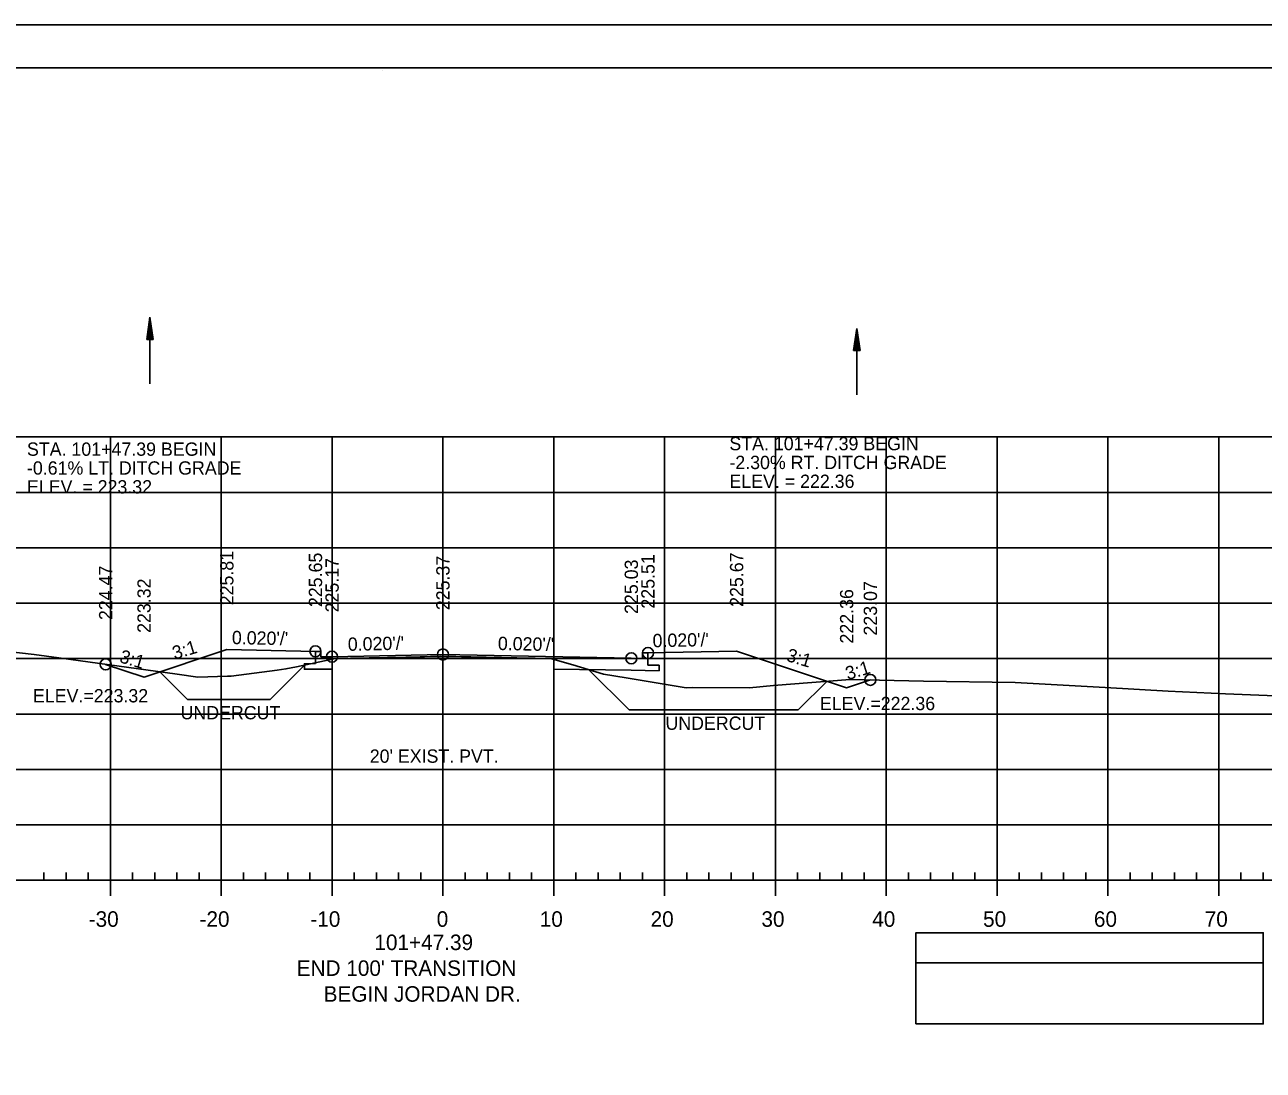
# Model space of a CAD drawing. Extents: x 1386544 to 1388153, y 379785 to 390999.
# Drawn here: x 1386847.5 to 1386959.3, y 380593.6 to 380687.9 of the extents above; entities that cross this region are included whole.
import ezdxf

# ---------------------------------------------------------------- set-up
doc = ezdxf.new("R2010")
doc.units = 0
for name, color, linetype in [('R_Alt Surface', 7, 'Continuous'), ('R_Axis', 7, 'Continuous'), ('R_Axis Annot', 7, 'Continuous'), ('R_Border', 7, 'Continuous'), ('R_Dimension', 7, 'Continuous'), ('R_Exist Surface', 7, 'Continuous'), ('R_Fin Surface', 7, 'Continuous'), ('R_Fin Surface Annot', 7, 'Continuous'), ('R_Grid', 7, 'Continuous'), ('R_No Plot', 7, 'Continuous'), ('R_Striping', 7, 'Continuous'), ('R_Water', 7, 'Continuous')]:
    doc.layers.add(name, color=color, linetype=linetype)

msp = doc.modelspace()

# ---------------------------------------------------------------- linework, layer by layer
at = {"layer": 'R_Alt Surface'}
for points in [[(1386903.74, 380631.24), (1386903.74, 380630.15), (1386904.74, 380630.13), (1386904.74, 380629.63), (1386902.24, 380629.68), (1386895.24, 380629.78), (1386895.24, 380630.73), (1386885.24, 380630.93), (1386875.24, 380630.73), (1386875.24, 380629.79), (1386875.24, 380629.79), (1386872.74, 380629.77), (1386872.74, 380630.27), (1386873.74, 380630.29), (1386873.74, 380631.38)], [(1386875.24, 380621.73), (1386875.24, 380619.73)], [(1386895.24, 380621.73), (1386895.24, 380619.73)], [(1386875.24, 380620.73), (1386895.24, 380620.73)]]:
    msp.add_lwpolyline(points, dxfattribs=at)
at = {"layer": 'R_Axis'}
for p, q in [((1386740.24, 380610.73), (1387030.24, 380610.73)), ((1386849.24, 380610.73), (1386849.24, 380611.43)), ((1386851.24, 380610.73), (1386851.24, 380611.43)), ((1386853.24, 380610.73), (1386853.24, 380611.43)), ((1386855.24, 380609.33), (1386855.24, 380610.73)), ((1386857.24, 380610.73), (1386857.24, 380611.43)), ((1386859.24, 380610.73), (1386859.24, 380611.43)), ((1386861.24, 380610.73), (1386861.24, 380611.43)), ((1386863.24, 380610.73), (1386863.24, 380611.43)), ((1386865.24, 380609.33), (1386865.24, 380610.73)), ((1386867.24, 380610.73), (1386867.24, 380611.43)), ((1386869.24, 380610.73), (1386869.24, 380611.43)), ((1386871.24, 380610.73), (1386871.24, 380611.43)), ((1386873.24, 380610.73), (1386873.24, 380611.43)), ((1386875.24, 380609.33), (1386875.24, 380610.73)), ((1386877.24, 380610.73), (1386877.24, 380611.43)), ((1386879.24, 380610.73), (1386879.24, 380611.43)), ((1386881.24, 380610.73), (1386881.24, 380611.43)), ((1386883.24, 380610.73), (1386883.24, 380611.43)), ((1386885.24, 380609.33), (1386885.24, 380610.73)), ((1386887.24, 380610.73), (1386887.24, 380611.43)), ((1386889.24, 380610.73), (1386889.24, 380611.43)), ((1386891.24, 380610.73), (1386891.24, 380611.43)), ((1386893.24, 380610.73), (1386893.24, 380611.43)), ((1386895.24, 380609.33), (1386895.24, 380610.73)), ((1386897.24, 380610.73), (1386897.24, 380611.43)), ((1386899.24, 380610.73), (1386899.24, 380611.43)), ((1386901.24, 380610.73), (1386901.24, 380611.43)), ((1386903.24, 380610.73), (1386903.24, 380611.43)), ((1386905.24, 380609.33), (1386905.24, 380610.73)), ((1386907.24, 380610.73), (1386907.24, 380611.43)), ((1386909.24, 380610.73), (1386909.24, 380611.43)), ((1386911.24, 380610.73), (1386911.24, 380611.43)), ((1386913.24, 380610.73), (1386913.24, 380611.43)), ((1386915.24, 380609.33), (1386915.24, 380610.73)), ((1386917.24, 380610.73), (1386917.24, 380611.43)), ((1386919.24, 380610.73), (1386919.24, 380611.43)), ((1386921.24, 380610.73), (1386921.24, 380611.43)), ((1386923.24, 380610.73), (1386923.24, 380611.43)), ((1386925.24, 380609.33), (1386925.24, 380610.73)), ((1386927.24, 380610.73), (1386927.24, 380611.43)), ((1386929.24, 380610.73), (1386929.24, 380611.43)), ((1386931.24, 380610.73), (1386931.24, 380611.43)), ((1386933.24, 380610.73), (1386933.24, 380611.43)), ((1386935.24, 380609.33), (1386935.24, 380610.73)), ((1386937.24, 380610.73), (1386937.24, 380611.43)), ((1386939.24, 380610.73), (1386939.24, 380611.43)), ((1386941.24, 380610.73), (1386941.24, 380611.43)), ((1386943.24, 380610.73), (1386943.24, 380611.43)), ((1386945.24, 380609.33), (1386945.24, 380610.73)), ((1386947.24, 380610.73), (1386947.24, 380611.43)), ((1386949.24, 380610.73), (1386949.24, 380611.43)), ((1386951.24, 380610.73), (1386951.24, 380611.43)), ((1386953.24, 380610.73), (1386953.24, 380611.43)), ((1386955.24, 380609.33), (1386955.24, 380610.73)), ((1386957.24, 380610.73), (1386957.24, 380611.43)), ((1386959.24, 380610.73), (1386959.24, 380611.43))]:
    msp.add_line(p, q, dxfattribs=at)
at = {"layer": 'R_Border'}
for p, q in [((1386727.24, 380684.03), (1387043.42, 380684.03)), ((1386879.76, 380683.77), (1386879.76, 380683.77)), ((1386879.76, 380683.77), (1386879.76, 380683.77))]:
    msp.add_line(p, q, dxfattribs=at)
at = {"layer": 'R_Dimension'}
for p, q in [((1386859.7, 380629.53), (1386862.18, 380627.05)), ((1386872.74, 380630.14), (1386869.65, 380627.05)), ((1386898.4, 380629.73), (1386902.04, 380626.1)), ((1386919.9, 380628.68), (1386917.31, 380626.1))]:
    msp.add_line(p, q, dxfattribs=at)
for points in [[(1386862.18, 380627.05), (1386869.65, 380627.05)], [(1386917.31, 380626.1), (1386902.04, 380626.1)]]:
    msp.add_lwpolyline(points, dxfattribs=at)
at = {"layer": 'R_Exist Surface'}
msp.add_lwpolyline([(1386844.37, 380631.56), (1386848.36, 380631.09), (1386850.57, 380630.79), (1386861.27, 380629.32), (1386863.12, 380629.05), (1386865.81, 380629.15), (1386866.14, 380629.16), (1386870.29, 380629.69), (1386871.08, 380629.8), (1386872.02, 380629.98), (1386875.4, 380630.72), (1386883.19, 380630.9), (1386885.02, 380630.94), (1386893.25, 380630.78), (1386894.94, 380630.75), (1386896.95, 380630.16), (1386899.74, 380629.34), (1386901.78, 380628.99), (1386907.2, 380628.1), (1386907.78, 380628.11), (1386912.89, 380628.1), (1386915.06, 380628.29), (1386921.98, 380628.85), (1386928.59, 380628.69), (1386936.89, 380628.56), (1386945, 380628.12), (1386950.69, 380627.79), (1386955.86, 380627.54), (1386968.6, 380627.05)], dxfattribs=at)
at = {"layer": 'R_Fin Surface'}
msp.add_lwpolyline([(1386854.81, 380630.21), (1386858.27, 380629.05), (1386865.74, 380631.54), (1386873.74, 380631.38), (1386874.24, 380631.38), (1386874.24, 380630.88), (1386875.24, 380630.9), (1386885.24, 380631.1), (1386902.24, 380630.76), (1386903.24, 380630.74), (1386903.24, 380631.24), (1386903.74, 380631.24), (1386911.74, 380631.4), (1386921.67, 380628.09), (1386923.81, 380628.81)], dxfattribs=at)
at = {"layer": 'R_Grid'}
for p, q in [((1386740.24, 380650.73), (1387030.24, 380650.73)), ((1386855.24, 380610.73), (1386855.24, 380650.73)), ((1386865.24, 380610.73), (1386865.24, 380650.73)), ((1386875.24, 380610.73), (1386875.24, 380650.73)), ((1386885.24, 380610.73), (1386885.24, 380650.73)), ((1386895.24, 380610.73), (1386895.24, 380650.73)), ((1386905.24, 380610.73), (1386905.24, 380650.73)), ((1386915.24, 380610.73), (1386915.24, 380650.73)), ((1386925.24, 380610.73), (1386925.24, 380650.73)), ((1386935.24, 380610.73), (1386935.24, 380650.73)), ((1386945.24, 380610.73), (1386945.24, 380650.73)), ((1386955.24, 380610.73), (1386955.24, 380650.73)), ((1386740.24, 380645.73), (1387030.24, 380645.73)), ((1386740.24, 380640.73), (1387030.24, 380640.73)), ((1386740.24, 380635.73), (1387030.24, 380635.73)), ((1386740.24, 380630.73), (1387030.24, 380630.73)), ((1386740.24, 380625.73), (1387030.24, 380625.73)), ((1386740.24, 380620.73), (1387030.24, 380620.73)), ((1386740.24, 380615.73), (1387030.24, 380615.73)), ((1386740.24, 380610.73), (1387030.24, 380610.73))]:
    msp.add_line(p, q, dxfattribs=at)
at = {"layer": 'R_No Plot'}
msp.add_line((1386714.84, 380687.92), (1387048.17, 380687.92), dxfattribs=at)
for points in [[(1386714.83, 380687.92), (1387048.17, 380687.92), (1387048.17, 380474.58), (1386714.83, 380474.58)], [(1386961.16, 380684.03), (1386980.78, 380684.03), (1386980.78, 380674.15), (1386996.89, 380674.15), (1387020.09, 380674.15), (1387020.09, 380649.81), (1387043.42, 380649.81), (1387043.42, 380478.57), (1386727.24, 380478.57), (1386727.24, 380684.03)]]:
    msp.add_lwpolyline(points, close=True, dxfattribs=at)
for centre in [(1386873.74, 380631.38), (1386903.74, 380631.24), (1386854.81, 380630.21), (1386875.24, 380630.9), (1386885.24, 380631.1), (1386902.24, 380630.76), (1386923.81, 380628.81)]:
    msp.add_circle(centre, 0.5, dxfattribs=at)
at = {"layer": 'R_Striping'}
for points in [[(1386927.92, 380603.29), (1386959.26, 380603.29), (1386959.26, 380606), (1386927.92, 380606)], [(1386927.92, 380597.77), (1386959.26, 380597.77), (1386959.26, 380603.29), (1386927.92, 380603.29)]]:
    msp.add_lwpolyline(points, close=True, dxfattribs=at)
at = {"layer": 'R_Water'}
for p, q in [((1386858.51, 380659.53), (1386858.81, 380661.53)), ((1386858.51, 380659.53), (1386858.81, 380661.53)), ((1386858.56, 380659.53), (1386858.81, 380661.2)), ((1386858.56, 380659.53), (1386858.81, 380661.2)), ((1386858.61, 380659.53), (1386858.81, 380660.85)), ((1386858.61, 380659.53), (1386858.81, 380660.85)), ((1386858.81, 380655.53), (1386858.81, 380661.53)), ((1386859.11, 380659.53), (1386858.81, 380661.53)), ((1386859.11, 380659.53), (1386858.81, 380661.53)), ((1386859.06, 380659.53), (1386858.81, 380661.2)), ((1386859.06, 380659.53), (1386858.81, 380661.2)), ((1386859.01, 380659.53), (1386858.81, 380660.85)), ((1386859.01, 380659.53), (1386858.81, 380660.85)), ((1386858.66, 380659.53), (1386858.81, 380660.52)), ((1386858.66, 380659.53), (1386858.81, 380660.52)), ((1386858.71, 380659.53), (1386858.81, 380660.18)), ((1386858.71, 380659.53), (1386858.81, 380660.18)), ((1386858.76, 380659.53), (1386858.81, 380659.85)), ((1386858.76, 380659.53), (1386858.81, 380659.85)), ((1386858.96, 380659.53), (1386858.81, 380660.52)), ((1386858.96, 380659.53), (1386858.81, 380660.52)), ((1386858.91, 380659.53), (1386858.81, 380660.18)), ((1386858.91, 380659.53), (1386858.81, 380660.18)), ((1386858.86, 380659.53), (1386858.81, 380659.85)), ((1386858.86, 380659.53), (1386858.81, 380659.85)), ((1386922.29, 380658.53), (1386922.59, 380660.53)), ((1386922.29, 380658.53), (1386922.59, 380660.53)), ((1386922.34, 380658.53), (1386922.59, 380660.2)), ((1386922.34, 380658.53), (1386922.59, 380660.2)), ((1386922.39, 380658.53), (1386922.59, 380659.85)), ((1386922.39, 380658.53), (1386922.59, 380659.85)), ((1386922.59, 380654.53), (1386922.59, 380660.53)), ((1386922.89, 380658.53), (1386922.59, 380660.53)), ((1386922.89, 380658.53), (1386922.59, 380660.53)), ((1386922.84, 380658.53), (1386922.59, 380660.2)), ((1386922.84, 380658.53), (1386922.59, 380660.2)), ((1386922.79, 380658.53), (1386922.59, 380659.85)), ((1386922.79, 380658.53), (1386922.59, 380659.85)), ((1386858.51, 380659.53), (1386859.11, 380659.53)), ((1386858.51, 380659.53), (1386859.11, 380659.53)), ((1386922.29, 380658.53), (1386922.89, 380658.53)), ((1386922.29, 380658.53), (1386922.89, 380658.53)), ((1386922.44, 380658.53), (1386922.59, 380659.52)), ((1386922.44, 380658.53), (1386922.59, 380659.52)), ((1386922.5, 380658.53), (1386922.59, 380659.18)), ((1386922.5, 380658.53), (1386922.59, 380659.18)), ((1386922.55, 380658.53), (1386922.59, 380658.85)), ((1386922.55, 380658.53), (1386922.59, 380658.85)), ((1386922.74, 380658.53), (1386922.59, 380659.52)), ((1386922.74, 380658.53), (1386922.59, 380659.52)), ((1386922.69, 380658.53), (1386922.59, 380659.18)), ((1386922.69, 380658.53), (1386922.59, 380659.18)), ((1386922.64, 380658.53), (1386922.59, 380658.85)), ((1386922.64, 380658.53), (1386922.59, 380658.85))]:
    msp.add_line(p, q, dxfattribs=at)

# ---------------------------------------------------------------- texts
at = {"layer": 'R_Axis Annot'}
for s, p in [('-30', (1386853.28, 380606.53)), ('-20', (1386863.28, 380606.53)), ('-10', (1386873.28, 380606.53)), ('0', (1386884.68, 380606.53)), ('10', (1386893.98, 380606.53)), ('20', (1386903.98, 380606.53)), ('30', (1386913.98, 380606.53)), ('40', (1386923.98, 380606.53)), ('50', (1386933.98, 380606.53)), ('60', (1386943.98, 380606.53)), ('70', (1386953.98, 380606.53)), ('101+47.39', (1386879.06, 380604.43)), ("END 100' TRANSITION", (1386872.05, 380602.1)), ('BEGIN JORDAN DR.', (1386874.48, 380599.77))]:
    msp.add_text(s, height=1.4, dxfattribs=at).set_placement(p)
at = {"layer": 'R_Dimension'}
for p in [(1386861.57, 380625.25), (1386905.32, 380624.3)]:
    msp.add_text('UNDERCUT', height=1.2, dxfattribs=at).set_placement(p)
at = {"layer": 'R_Fin Surface Annot'}
for s, p in [('STA. 101+47.39 BEGIN ', (1386911.09, 380649.53)), ('STA. 101+47.39 BEGIN ', (1386847.71, 380649.03)), ('-0.61% LT. DITCH GRADE', (1386847.71, 380647.33)), ('-2.30% RT. DITCH GRADE', (1386911.09, 380647.83)), ('ELEV. = 222.36', (1386911.09, 380646.13)), ('ELEV. = 223.32', (1386847.71, 380645.63)), ('ELEV.=223.32', (1386848.25, 380626.78)), ('ELEV.=222.36', (1386919.26, 380626.08))]:
    msp.add_text(s, height=1.2, dxfattribs=at).set_placement(p)
for s, rotation, p in [('225.81', 90, (1386866.34, 380635.54)), ('225.65', 90, (1386874.34, 380635.38)), ('225.17', 90, (1386875.84, 380634.9)), ('225.37', 90, (1386885.84, 380635.1)), ('225.03', 90, (1386902.84, 380634.76)), ('225.51', 90, (1386904.34, 380635.24)), ('225.67', 90, (1386912.34, 380635.4)), ('224.47', 90, (1386855.41, 380634.21)), ('223.32', 90, (1386858.87, 380633.05)), ('223.07', 90, (1386924.41, 380632.81)), ('222.36', 90, (1386922.27, 380632.09)), ("0.020'/'", 358.8542, (1386866.19, 380632.04)), ("0.020'/'", 1.1458, (1386904.17, 380631.75)), ('3:1', 16.7668, (1386861.03, 380630.63)), ("0.020'/'", 1.1458, (1386876.67, 380631.43)), ("0.020'/'", 358.8542, (1386890.19, 380631.51)), ('3:1', 343.4242, (1386855.98, 380630.42)), ('3:1', 343.4242, (1386916.15, 380630.54)), ('3:1', 16.7668, (1386921.77, 380628.78))]:
    msp.add_text(s, height=1.2, rotation=rotation, dxfattribs=at).set_placement(p)
at = {"layer": 'R_No Plot'}
for p in [(1386865.69, 380631.49), (1386911.69, 380631.35)]:
    msp.add_text('+', height=0.1, dxfattribs=at).set_placement(p)
at = {"layer": 'R_Water'}
msp.add_text("20' EXIST. PVT.", height=1.2, dxfattribs=at).set_placement((1386878.64, 380621.33))

doc.saveas('drawing.dxf')
